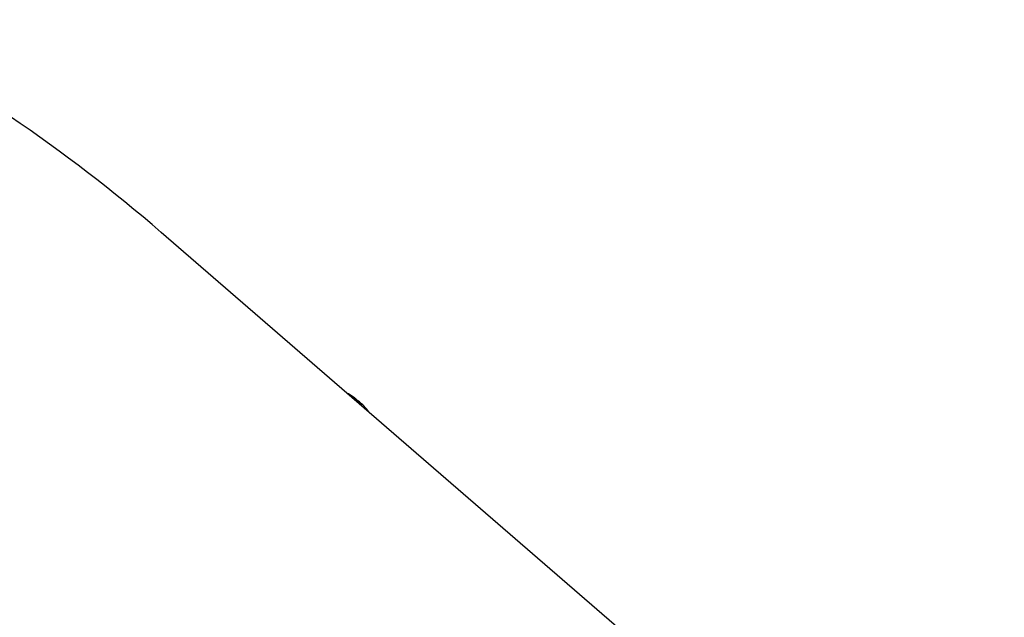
# Model space of a CAD drawing. Header units: millimetres. Extents: x 0 to 420, y 0 to 297.
# Tile 509 of 514: x 373.28 to 386.92, y 239.57 to 247.84. Entities that reach past the tile are written whole.
import ezdxf

# ---------------------------------------------------------------- set-up
doc = ezdxf.new("R2010")
doc.units = ezdxf.units.MM
doc.header["$LTSCALE"] = 23.1
doc.layers.get('0').update_dxf_attribs({"linetype": 'CONTINUOUS'})

msp = doc.modelspace()

# ---------------------------------------------------------------- linework, layer by layer
at = {"color": 7, "linetype": 'Continuous'}
for p, q in [((388.8655, 233.0977), (375.2414, 244.8965)), ((377.893, 242.6231), (377.8951, 242.6215)), ((377.8937, 242.6227), (377.8946, 242.622)), ((377.8937, 242.6227), (377.8946, 242.622)), ((377.8958, 242.621), (377.896, 242.6208)), ((377.896, 242.6208), (377.8958, 242.621)), ((377.9009, 242.6176), (377.899, 242.6189)), ((377.9009, 242.6175), (377.9018, 242.6165)), ((377.9295, 242.5931), (377.9303, 242.5925)), ((377.9295, 242.5931), (377.9312, 242.5916)), ((377.9523, 242.5751), (377.9495, 242.5782)), ((377.96, 242.5696), (377.9503, 242.5765)), ((377.9525, 242.5749), (377.952, 242.5753)), ((378.1146, 242.4135), (378.1161, 242.4112))]:
    msp.add_line(p, q, dxfattribs=at)
for points in [[(377.9255, 242.5969), (377.9196, 242.602), (377.9136, 242.6071), (377.9075, 242.612), (377.9014, 242.6168), (377.8936, 242.6226)], [(377.9321, 242.5939), (377.9282, 242.597), (377.9241, 242.6003), (377.9197, 242.6037), (377.915, 242.6073), (377.9101, 242.6109), (377.9049, 242.6147), (377.9009, 242.6175)], [(377.9503, 242.5765), (377.9483, 242.578), (377.9462, 242.5796), (377.944, 242.5813), (377.9417, 242.583), (377.9395, 242.5847), (377.9374, 242.5864), (377.9354, 242.588), (377.9337, 242.5895), (377.9322, 242.5908), (377.931, 242.5918), (377.9255, 242.5969)], [(377.9495, 242.5782), (377.9472, 242.5805), (377.9447, 242.5829), (377.942, 242.5854), (377.939, 242.5881), (377.9357, 242.5909), (377.9321, 242.5939)], [(378.1157, 242.4121), (378.1119, 242.4182), (378.1069, 242.4256), (378.1011, 242.4335), (378.0948, 242.4416), (378.0879, 242.45), (378.0805, 242.4587), (378.0726, 242.4675), (378.0642, 242.4765), (378.0555, 242.4855), (378.0465, 242.4946), (378.0372, 242.5037), (378.0277, 242.5128), (378.018, 242.5217), (378.0083, 242.5304), (377.9984, 242.5389), (377.9886, 242.5472), (377.9789, 242.5551), (377.9693, 242.5626), (377.96, 242.5696)], [(378.1259, 242.3985), (378.1256, 242.3988), (378.124, 242.4007), (378.1225, 242.4026), (378.1211, 242.4044), (378.1199, 242.4061), (378.1187, 242.4076), (378.1177, 242.4089), (378.1169, 242.4101), (378.1163, 242.4111), (378.1158, 242.4119), (378.1157, 242.4121)]]:
    msp.add_lwpolyline(points, dxfattribs=at)
for centre, radius, start, end in [((360.569, 227.9362), 22.4262, 49.13704, 62.57223), ((377.2088, 241.637), 1.2002, 55.20883, 58.41891), ((377.8586, 242.5713), 0.0622, 55.39044, 55.99708), ((377.7272, 242.3817), 0.2929, 54.97452, 55.14692), ((378.1508, 242.9678), 0.4305, 233.55485, 233.67414), ((377.6297, 242.2425), 0.4629, 54.85211, 54.97745), ((377.6662, 242.3087), 0.3876, 53.29406, 53.63397), ((377.3534, 241.8506), 0.9423, 54.62233, 54.83199), ((377.6663, 242.3089), 0.3874, 52.91117, 53.29405), ((377.6662, 242.3088), 0.3875, 52.38858, 52.91111), ((377.6661, 242.3086), 0.3877, 52.08446, 52.38864), ((377.6671, 242.3098), 0.3862, 47.18, 52.08438), ((378.0299, 242.704), 0.1496, 228.70706, 229.83653), ((378.0758, 242.7498), 0.2139, 233.78132, 234.65006), ((378.0525, 242.717), 0.1738, 234.67213, 234.8585), ((378.1093, 242.4084), 0.00735, 30.35783, 44.3425), ((378.1878, 242.4593), 0.0864, 213.88255, 215.60864)]:
    msp.add_arc(centre, radius, start, end, dxfattribs=at)
for points, knots in [([(377.8131, 242.6695), (377.8158, 242.669), (377.8243, 242.6668), (377.8322, 242.6627), (377.8374, 242.6595)], [0, 0, 0, 0, 0.3078566, 1, 1, 1, 1]), ([(377.8374, 242.6595), (377.8424, 242.6564), (377.854, 242.648), (377.8732, 242.6326), (377.8966, 242.6124), (377.9349, 242.5779), (377.988, 242.5273), (378.0312, 242.4841), (378.0537, 242.461)], [0, 0, 0, 0, 0.0605035, 0.1448593, 0.2510698, 0.3764686, 0.6715767, 1, 1, 1, 1]), ([(377.9334, 242.5897), (377.9346, 242.5887), (377.9398, 242.5844), (377.9452, 242.5802), (377.9494, 242.5771)], [0, 0, 0, 0, 0.232913, 1, 1, 1, 1]), ([(377.9728, 242.5598), (377.9711, 242.5612), (377.9644, 242.5663), (377.9576, 242.5713), (377.9525, 242.5749)], [0, 0, 0, 0, 0.2607993, 1, 1, 1, 1]), ([(378.0764, 242.4633), (378.0606, 242.4809), (378.0272, 242.5144), (377.9915, 242.5453), (377.9728, 242.5598)], [0, 0, 0, 0, 0.4999366, 1, 1, 1, 1]), ([(378.1146, 242.4135), (378.11, 242.4214), (378.0977, 242.4385), (378.0842, 242.4545), (378.0764, 242.4633)], [0, 0, 0, 0, 0.4362149, 1, 1, 1, 1]), ([(378.1176, 242.409), (378.1181, 242.4082), (378.1207, 242.4047), (378.1234, 242.4013), (378.1256, 242.3988)], [0, 0, 0, 0, 0.2271547, 1, 1, 1, 1])]:
    msp.add_open_spline(points, degree=3, knots=knots, dxfattribs=at)

doc.saveas('drawing.dxf')
